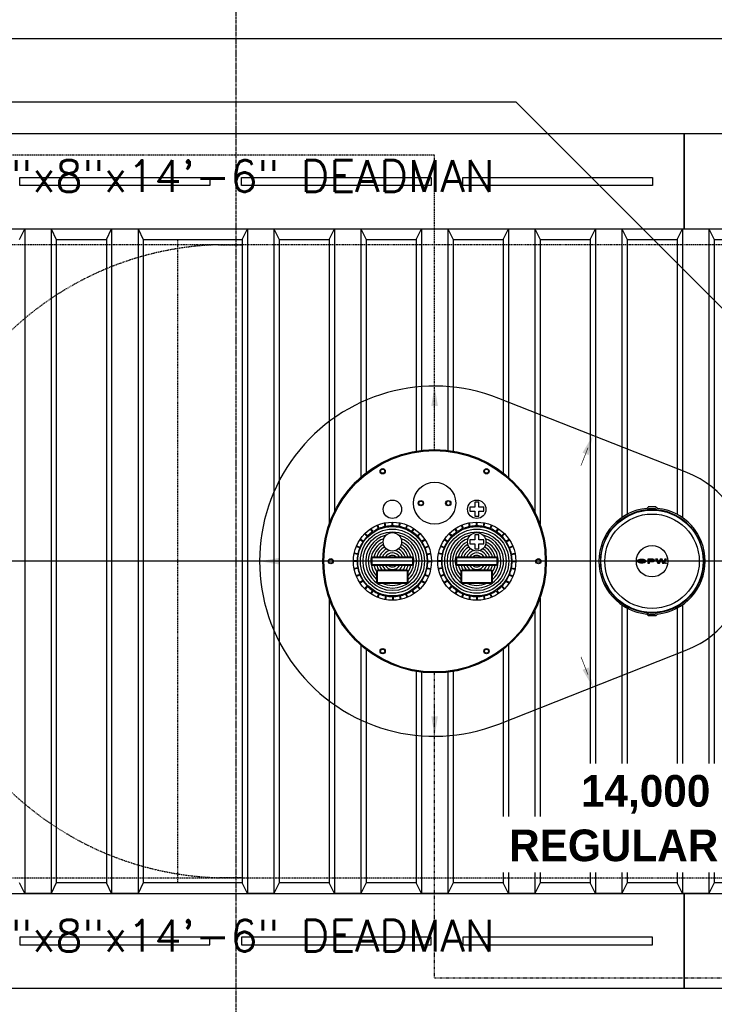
# Model space of a CAD drawing. Extents: x -285 to 5863, y 308 to 3178.
# Tile 592 of 622: x 5091 to 5223, y 1314 to 1501. Entities that reach past the tile are written whole.
import ezdxf
from ezdxf.enums import TextEntityAlignment as Align

# ---------------------------------------------------------------- set-up
doc = ezdxf.new("R2010")
doc.units = 0
doc.header["$MEASUREMENT"] = 0
doc.header["$PDSIZE"] = 1
for name, pattern in [('CENTER1', [0.6625, 0.5, -0.075, 0.0125, -0.075]), ('HIDDEN3', [0.1875, 0.125, -0.0625]), ('VAPOR', [0.375, 0.25, -0.125]), ('VENT', [0.04, 0.02, -0.02])]:
    doc.linetypes.add(name, pattern=pattern)
doc.layers.get('DEFPOINTS').update_dxf_attribs({"linetype": 'CONTINUOUS'})
for name, color, linetype in [('DIM', 3, 'CONTINUOUS'), ('MULTI-PORT-MANHOLE', 2, 'CONTINUOUS'), ('MULTI-PORT-MANHOLE-HATCH', 252, 'CONTINUOUS'), ('PIPING-PRODUCT-REGULAR', 4, 'CONTINUOUS'), ('PIPING-VAPOR', 3, 'VAPOR'), ('PIPING-VENT', 3, 'VENT'), ('TANK-ANCHOR', 4, 'CONTINUOUS'), ('TANK-DESCRIPTION', 3, 'CONTINUOUS'), ('TANK-MANHOLE-COVER-18', 2, 'CONTINUOUS'), ('TANK-MANHOLE-COVER-HATCH-18', 7, 'CONTINUOUS'), ('TANK-SLAB', 6, 'CONTINUOUS'), ('TANK-SLOPE', 3, 'CONTINUOUS'), ('TANK-UST', 5, 'CONTINUOUS'), ('TANK-UST-RIB', 7, 'CONTINUOUS'), ('TEXT', 3, 'CONTINUOUS')]:
    doc.layers.add(name, color=color, linetype=linetype)
doc.layers.add('FREEZE-LINES', color=8, linetype='CONTINUOUS', plot=False)
doc.styles.add('BOLD', font='bold', dxfattribs={"height": 7.2})
doc.styles.add('SIMPLEX', font='simplex')
doc.dimstyles.new('DIM64', dxfattribs={"dimscale": 64, "dimtxt": 0.09375, "dimasz": 0.09375, "dimexe": 0.0625, "dimexo": 0.0625, "dimgap": 0.046875, "dimtad": 1, "dimdec": 4, "dimzin": 3, "dimdsep": 46, "dimlunit": 4, "dimtxsty": 'SIMPLEX', "dimcen": 0, "dimclrd": 256, "dimclre": 256, "dimclrt": 256, "dimadec": 0, "dimazin": 0, "dimtfac": 1, "dimtdec": 4, "dimtmove": 0, "dimatfit": 3, "dimfxl": 1, "dimfrac": 2, "dimtolj": 1, "dimtzin": 0, "dimarcsym": 0})

# ---------------------------------------------------------------- blocks, each defined once
blk = doc.blocks.new('*D66')
at = {"layer": 'DEFPOINTS', "color": 0, "transparency": 16777216}
for p in [(5440.24, 1545.52), (4823.48, 1497.02), (5440.24, 1497.02)]:
    blk.add_point(p, dxfattribs=at)
at = {"layer": 'DIM', "lineweight": -2, "transparency": 16777216}
for p, q in [((4823.48, 1501.02), (4823.48, 1549.52)), ((5440.24, 1501.02), (5440.24, 1549.52)), ((4829.48, 1545.52), (5434.24, 1545.52))]:
    blk.add_line(p, q, dxfattribs=at)
at = {"layer": 'DIM', "transparency": 16777216}
for points in [[(4829.48, 1546.52), (4829.48, 1544.52), (4823.48, 1545.52)], [(5434.24, 1546.52), (5434.24, 1544.52), (5440.24, 1545.52)]]:
    blk.add_solid(points, dxfattribs=at)
at = {"layer": 'DIM', "transparency": 16777216, "insert": (5131.86, 1553.09), "char_height": 6, "attachment_point": 5, "style": 'SIMPLEX'}
blk.add_mtext('\\A1;51\'-4 3/4" (F.V. TANK SLAB)', dxfattribs=at)

msp = doc.modelspace()

# ---------------------------------------------------------------- hatches: boundary and pattern name
at = {"layer": 'TANK-MANHOLE-COVER-HATCH-18', "linetype": 'Continuous'}
h = msp.add_hatch(color=7, dxfattribs=at)
h.paths.add_polyline_path([(5209.45131, 1398.23085), (5209.38544, 1398.272), (5209.30722, 1398.30903), (5209.21803, 1398.34057), (5209.1206, 1398.36663), (5209.01632, 1398.38582), (5208.90791, 1398.39815), (5208.7954, 1398.40362), (5208.68288, 1398.40085), (5208.57311, 1398.3926), (5208.46609, 1398.37611), (5208.36455, 1398.35414), (5208.27125, 1398.32531), (5208.18756, 1398.29099), (5208.11621, 1398.25119), (5208.05585, 1398.20727), (5208.01057, 1398.16061), (5207.98691, 1398.12355), (5207.96942, 1398.0865), (5207.9612, 1398.03436), (5207.96944, 1397.98359), (5207.99278, 1397.93283), (5208.03121, 1397.88481), (5208.06737, 1397.85342), (5208.11629, 1397.81896), (5208.18765, 1397.77918), (5208.27136, 1397.74489), (5208.36467, 1397.71609), (5208.46621, 1397.69279), (5208.57324, 1397.67771), (5208.68301, 1397.66813), (5208.79553, 1397.66678), (5208.90804, 1397.67228), (5209.01644, 1397.68465), (5209.12072, 1397.70388), (5209.21814, 1397.72997), (5209.30732, 1397.76155), (5209.38553, 1397.79861), (5209.45138, 1397.83978), (5209.50352, 1397.88507), (5209.54193, 1397.93311), (5209.56525, 1397.98388), (5209.57347, 1398.03465), (5209.56523, 1398.08679), (5209.54189, 1398.13618), (5209.50346, 1398.1842)])
h.paths.add_polyline_path([(5209.21532, 1398.12515), (5209.23866, 1398.08124), (5209.2469, 1398.03459), (5209.23867, 1397.98931), (5209.21536, 1397.9454), (5209.17557, 1397.90422), (5209.12206, 1397.86717), (5209.05621, 1397.8356), (5208.98074, 1397.81226), (5208.89842, 1397.7944), (5208.81197, 1397.78616), (5208.72278, 1397.78614), (5208.63634, 1397.79436), (5208.55401, 1397.81218), (5208.47853, 1397.83549), (5208.41267, 1397.86704), (5208.36052, 1397.90408), (5208.32072, 1397.94523), (5208.29601, 1397.98914), (5208.28777, 1398.03442), (5208.29599, 1398.08107), (5208.32069, 1398.12499), (5208.36047, 1398.16616), (5208.4126, 1398.20321), (5208.47846, 1398.23341), (5208.55393, 1398.25813), (5208.63625, 1398.27461), (5208.72269, 1398.28286), (5208.81188, 1398.28287), (5208.89833, 1398.27465), (5208.98066, 1398.2582), (5209.05613, 1398.23352), (5209.122, 1398.20334), (5209.17552, 1398.1663)], flags=16)
h = msp.add_hatch(color=7, dxfattribs=at)
h.paths.add_polyline_path([(5210.973, 1398.36971), (5210.89615, 1398.3889), (5210.81382, 1398.39986), (5210.72875, 1398.40396), (5209.91918, 1398.40382), (5209.91932, 1397.66698), (5210.26372, 1397.66704), (5210.26367, 1397.95107), (5210.72883, 1397.95116), (5210.8139, 1397.95529), (5210.89623, 1397.96628), (5210.97307, 1397.98413), (5211.04167, 1398.01022), (5211.09929, 1398.04041), (5211.14457, 1398.0761), (5211.17475, 1398.11589), (5211.19121, 1398.15706), (5211.1912, 1398.19823), (5211.17473, 1398.23939), (5211.14453, 1398.2778), (5211.09924, 1398.31347), (5211.04161, 1398.34502)])
h.paths.add_polyline_path([(5210.26361, 1398.28862), (5210.72877, 1398.2887), (5210.78777, 1398.2846), (5210.84266, 1398.27363), (5210.88932, 1398.2558), (5210.92637, 1398.23248), (5210.94833, 1398.20642), (5210.95657, 1398.1776), (5210.94834, 1398.14879), (5210.92639, 1398.12134), (5210.88935, 1398.09801), (5210.8427, 1398.08153), (5210.78781, 1398.06917), (5210.72881, 1398.06642), (5210.26365, 1398.06633)], flags=16)
for points in [[(5211.74551, 1398.40415), (5211.38463, 1398.40408), (5211.85267, 1397.66733), (5212.16003, 1397.66738), (5212.43573, 1398.22726), (5212.71163, 1397.66748), (5213.01899, 1397.66754), (5213.48676, 1398.40446), (5213.12589, 1398.4044), (5212.8694, 1397.84314), (5212.61545, 1398.4043), (5212.25595, 1398.40424), (5212.0022, 1397.84299)], [(5213.25637, 1397.66346, 1), (5213.40731, 1397.66349, 1)]]:
    msp.add_hatch(color=7, dxfattribs=at).paths.add_polyline_path(points)

# ---------------------------------------------------------------- linework, layer by layer
at = {"layer": 'FREEZE-LINES', "color": 8, "linetype": 'CENTER1'}
msp.add_line((5131.857, 1128.01471), (5131.857, 1668.01471), dxfattribs=at)
at = {"layer": 'FREEZE-LINES', "linetype": 'Continuous'}
msp.add_line((5653.857, 1398.01839), (4609.857, 1398.01839), dxfattribs=at)
at = {"layer": 'MULTI-PORT-MANHOLE', "color": 1}
for p, q in [((5157.70311, 1403.55664), (5157.31246, 1404.14129)), ((5157.80704, 1403.62609), (5157.41639, 1404.21074)), ((5158.85612, 1404.18683), (5158.58703, 1404.83646)), ((5158.9716, 1404.23466), (5158.70252, 1404.88429)), ((5160.10992, 1404.57997), (5159.97274, 1405.26961)), ((5160.23251, 1404.60435), (5160.09534, 1405.294)), ((5161.41632, 1404.72095), (5161.41632, 1405.4241)), ((5161.54132, 1404.72095), (5161.54132, 1405.4241)), ((5162.72512, 1404.60435), (5162.8623, 1405.294)), ((5162.84772, 1404.57997), (5162.9849, 1405.26961)), ((5163.98603, 1404.23466), (5164.25512, 1404.88429)), ((5164.10152, 1404.18683), (5164.3706, 1404.83646)), ((5165.15059, 1403.62609), (5165.54124, 1404.21074)), ((5165.25453, 1403.55664), (5165.64518, 1404.14129)), ((5173.70311, 1403.55664), (5173.31246, 1404.14129)), ((5173.80704, 1403.62609), (5173.41639, 1404.21074)), ((5174.85612, 1404.18683), (5174.58703, 1404.83646)), ((5174.9716, 1404.23466), (5174.70252, 1404.88429)), ((5176.10992, 1404.57997), (5175.97274, 1405.26961)), ((5176.23251, 1404.60435), (5176.09534, 1405.294)), ((5177.41632, 1404.72095), (5177.41632, 1405.4241)), ((5177.54132, 1404.72095), (5177.54132, 1405.4241)), ((5178.72512, 1404.60435), (5178.8623, 1405.294)), ((5178.84772, 1404.57997), (5178.9849, 1405.26961)), ((5179.98603, 1404.23466), (5180.25512, 1404.88429)), ((5180.10152, 1404.18683), (5180.3706, 1404.83646)), ((5181.15059, 1403.62609), (5181.54124, 1404.21074)), ((5181.25453, 1403.55664), (5181.64518, 1404.14129)), ((5155.87112, 1401.69017), (5155.28647, 1402.08082)), ((5155.94057, 1401.7941), (5155.35592, 1402.18475)), ((5156.6952, 1402.71362), (5156.198, 1403.21083)), ((5156.78359, 1402.80201), (5156.28638, 1403.29921)), ((5166.17405, 1402.80201), (5166.67125, 1403.29921)), ((5166.26244, 1402.71362), (5166.75964, 1403.21083)), ((5167.01707, 1401.7941), (5167.60172, 1402.18475)), ((5167.08651, 1401.69017), (5167.67116, 1402.08082)), ((5171.87112, 1401.69017), (5171.28647, 1402.08082)), ((5171.94057, 1401.7941), (5171.35592, 1402.18475)), ((5172.6952, 1402.71362), (5172.198, 1403.21083)), ((5172.78359, 1402.80201), (5172.28638, 1403.29921)), ((5182.17405, 1402.80201), (5182.67125, 1403.29921)), ((5182.26244, 1402.71362), (5182.75964, 1403.21083)), ((5183.01707, 1401.7941), (5183.60172, 1402.18475)), ((5183.08651, 1401.69017), (5183.67116, 1402.08082)), ((5155.26255, 1400.52561), (5154.61292, 1400.79469)), ((5155.31038, 1400.64109), (5154.66075, 1400.91018)), ((5167.64726, 1400.64109), (5168.29688, 1400.91018)), ((5167.69509, 1400.52561), (5168.34472, 1400.79469)), ((5171.26255, 1400.52561), (5170.61292, 1400.79469)), ((5171.31038, 1400.64109), (5170.66075, 1400.91018)), ((5183.64726, 1400.64109), (5184.29688, 1400.91018)), ((5183.69509, 1400.52561), (5184.34472, 1400.79469)), ((5154.77626, 1398.08089), (5154.07311, 1398.08089)), ((5154.89286, 1399.2647), (5154.20321, 1399.40187)), ((5154.91724, 1399.38729), (5154.2276, 1399.52447)), ((5168.04039, 1399.38729), (5168.73004, 1399.52447)), ((5168.06478, 1399.2647), (5168.75442, 1399.40187)), ((5168.18138, 1398.08089), (5168.88453, 1398.08089)), ((5170.77626, 1398.08089), (5170.07311, 1398.08089)), ((5170.89286, 1399.2647), (5170.20321, 1399.40187)), ((5170.91724, 1399.38729), (5170.2276, 1399.52447)), ((5184.04039, 1399.38729), (5184.73004, 1399.52447)), ((5184.06478, 1399.2647), (5184.75442, 1399.40187)), ((5184.18138, 1398.08089), (5184.88453, 1398.08089)), ((5154.77626, 1397.95589), (5154.07311, 1397.95589)), ((5154.89286, 1396.77209), (5154.20321, 1396.63491)), ((5154.91724, 1396.64949), (5154.2276, 1396.51231)), ((5168.04039, 1396.64949), (5168.73004, 1396.51231)), ((5168.06478, 1396.77209), (5168.75442, 1396.63491)), ((5168.18138, 1397.95589), (5168.88453, 1397.95589)), ((5170.77626, 1397.95589), (5170.07311, 1397.95589)), ((5170.89286, 1396.77209), (5170.20321, 1396.63491)), ((5170.91724, 1396.64949), (5170.2276, 1396.51231)), ((5184.04039, 1396.64949), (5184.73004, 1396.51231)), ((5184.06478, 1396.77209), (5184.75442, 1396.63491)), ((5184.18138, 1397.95589), (5184.88453, 1397.95589)), ((5155.26255, 1395.51118), (5154.61292, 1395.24209)), ((5155.31038, 1395.39569), (5154.66075, 1395.12661)), ((5155.87112, 1394.34662), (5155.28647, 1393.95597)), ((5167.08651, 1394.34662), (5167.67116, 1393.95597)), ((5167.64726, 1395.39569), (5168.29688, 1395.12661)), ((5167.69509, 1395.51118), (5168.34472, 1395.24209)), ((5171.26255, 1395.51118), (5170.61292, 1395.24209)), ((5171.31038, 1395.39569), (5170.66075, 1395.12661)), ((5171.87112, 1394.34662), (5171.28647, 1393.95597)), ((5183.08651, 1394.34662), (5183.67116, 1393.95597)), ((5183.64726, 1395.39569), (5184.29688, 1395.12661)), ((5183.69509, 1395.51118), (5184.34472, 1395.24209)), ((5155.94057, 1394.24268), (5155.35592, 1393.85203)), ((5156.6952, 1393.32316), (5156.198, 1392.82596)), ((5156.78359, 1393.23477), (5156.28638, 1392.73757)), ((5157.70311, 1392.48014), (5157.31246, 1391.89549)), ((5165.25453, 1392.48014), (5165.64518, 1391.89549)), ((5166.17405, 1393.23477), (5166.67125, 1392.73757)), ((5166.26244, 1393.32316), (5166.75964, 1392.82596)), ((5167.01707, 1394.24268), (5167.60172, 1393.85203)), ((5171.94057, 1394.24268), (5171.35592, 1393.85203)), ((5172.6952, 1393.32316), (5172.198, 1392.82596)), ((5172.78359, 1393.23477), (5172.28638, 1392.73757)), ((5173.70311, 1392.48014), (5173.31246, 1391.89549)), ((5181.25453, 1392.48014), (5181.64518, 1391.89549)), ((5182.17405, 1393.23477), (5182.67125, 1392.73757)), ((5182.26244, 1393.32316), (5182.75964, 1392.82596)), ((5183.01707, 1394.24268), (5183.60172, 1393.85203)), ((5157.80704, 1392.4107), (5157.41639, 1391.82605)), ((5158.85612, 1391.84995), (5158.58703, 1391.20033)), ((5158.9716, 1391.80212), (5158.70252, 1391.15249)), ((5160.1866, 1391.45682), (5160.04943, 1390.76717)), ((5160.3092, 1391.43243), (5160.17202, 1390.74279)), ((5161.49301, 1391.31583), (5161.49301, 1390.61268)), ((5161.61801, 1391.31583), (5161.61801, 1390.61268)), ((5162.80181, 1391.43243), (5162.93899, 1390.74279)), ((5162.92441, 1391.45682), (5163.06159, 1390.76717)), ((5163.98603, 1391.80212), (5164.25512, 1391.15249)), ((5164.10152, 1391.84995), (5164.3706, 1391.20033)), ((5165.15059, 1392.4107), (5165.54124, 1391.82605)), ((5173.80704, 1392.4107), (5173.41639, 1391.82605)), ((5174.85612, 1391.84995), (5174.58703, 1391.20033)), ((5174.9716, 1391.80212), (5174.70252, 1391.15249)), ((5176.10992, 1391.45682), (5175.97274, 1390.76717)), ((5176.23251, 1391.43243), (5176.09534, 1390.74279)), ((5177.41632, 1391.31583), (5177.41632, 1390.61268)), ((5177.54132, 1391.31583), (5177.54132, 1390.61268)), ((5178.72512, 1391.43243), (5178.8623, 1390.74279)), ((5178.84772, 1391.45682), (5178.9849, 1390.76717)), ((5179.98603, 1391.80212), (5180.25512, 1391.15249)), ((5180.10152, 1391.84995), (5180.3706, 1391.20033)), ((5181.15059, 1392.4107), (5181.54124, 1391.82605))]:
    msp.add_line(p, q, dxfattribs=at)
for points in [[(5160.06808, 1415.06827), (5159.85157, 1414.69327), (5159.41856, 1414.69327), (5159.20206, 1415.06827), (5159.41856, 1415.44327), (5159.85157, 1415.44327)], [(5179.53907, 1414.69327), (5179.10606, 1414.69327), (5178.88956, 1415.06827), (5179.10606, 1415.44327), (5179.53907, 1415.44327), (5179.75558, 1415.06827)], [(5167.09974, 1409.39339), (5167.31625, 1409.01839), (5167.09974, 1408.64339), (5166.66673, 1408.64339), (5166.45023, 1409.01839), (5166.66673, 1409.39339)], [(5171.85789, 1409.39339), (5171.64139, 1409.01839), (5171.85789, 1408.64339), (5172.2909, 1408.64339), (5172.50741, 1409.01839), (5172.2909, 1409.39339)], [(5150.00782, 1398.39339), (5150.22433, 1398.01839), (5150.00782, 1397.64339), (5149.57481, 1397.64339), (5149.35831, 1398.01839), (5149.57481, 1398.39339)], [(5188.94981, 1397.64339), (5188.73331, 1398.01839), (5188.94981, 1398.39339), (5189.38282, 1398.39339), (5189.59933, 1398.01839), (5189.38282, 1397.64339)], [(5159.41856, 1381.34352), (5159.85157, 1381.34352), (5160.06808, 1380.96852), (5159.85157, 1380.59352), (5159.41856, 1380.59352), (5159.20206, 1380.96852)], [(5178.88956, 1380.96852), (5179.10606, 1381.34352), (5179.53907, 1381.34352), (5179.75558, 1380.96852), (5179.53907, 1380.59352), (5179.10606, 1380.59352)]]:
    msp.add_lwpolyline(points, close=True, dxfattribs=at)
at = {"layer": 'MULTI-PORT-MANHOLE', "color": 2}
for points in [[(5177.85382, 1406.53584), (5177.85382, 1407.49035), (5178.80832, 1407.49035), (5178.80832, 1408.24035), (5177.85382, 1408.24035), (5177.85382, 1409.19485), (5177.10382, 1409.19485), (5177.10382, 1408.24035), (5176.14931, 1408.24035), (5176.14931, 1407.49035), (5177.10382, 1407.49035), (5177.10382, 1406.53584)], [(5177.85382, 1400.36006), (5177.85382, 1401.31457), (5178.80832, 1401.31457), (5178.80832, 1402.06457), (5177.85382, 1402.06457), (5177.85382, 1403.01907), (5177.10382, 1403.01907), (5177.10382, 1402.06457), (5176.14931, 1402.06457), (5176.14931, 1401.31457), (5177.10382, 1401.31457), (5177.10382, 1400.36006)]]:
    msp.add_lwpolyline(points, close=True, dxfattribs=at)
for points in [[(5165.47882, 1398.51839, 0.414213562), (5165.22882, 1398.76839), (5157.72882, 1398.76839, 0.414213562), (5157.47882, 1398.51839), (5157.47882, 1397.51839, 0.414213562), (5157.72882, 1397.26839), (5165.22882, 1397.26839, 0.414213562), (5165.47882, 1397.51839)], [(5181.47882, 1398.51839, 0.414213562), (5181.22882, 1398.76839), (5173.72882, 1398.76839, 0.414213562), (5173.47882, 1398.51839), (5173.47882, 1397.51839, 0.414213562), (5173.72882, 1397.26839), (5181.22882, 1397.26839, 0.414213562), (5181.47882, 1397.51839)], [(5164.47882, 1396.1005, 0.414213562), (5164.22882, 1396.3505), (5158.72882, 1396.3505, 0.414213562), (5158.47882, 1396.1005), (5158.47882, 1394.1005, 0.414213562), (5158.72882, 1393.8505), (5164.22882, 1393.8505, 0.414213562), (5164.47882, 1394.1005)], [(5180.47882, 1396.1005, 0.414213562), (5180.22882, 1396.3505), (5174.72882, 1396.3505, 0.414213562), (5174.47882, 1396.1005), (5174.47882, 1394.1005, 0.414213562), (5174.72882, 1393.8505), (5180.22882, 1393.8505, 0.414213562), (5180.47882, 1394.1005)]]:
    msp.add_lwpolyline(points, format="xyb", close=True, dxfattribs=at)
at = {"layer": 'MULTI-PORT-MANHOLE', "color": 1}
for points in [[(5165.35382, 1398.51839, 0.414213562), (5165.22882, 1398.64339), (5157.72882, 1398.64339, 0.414213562), (5157.60382, 1398.51839), (5157.60382, 1397.51839, 0.414213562), (5157.72882, 1397.39339), (5165.22882, 1397.39339, 0.414213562), (5165.35382, 1397.51839)], [(5181.35382, 1398.51839, 0.414213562), (5181.22882, 1398.64339), (5173.72882, 1398.64339, 0.414213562), (5173.60382, 1398.51839), (5173.60382, 1397.51839, 0.414213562), (5173.72882, 1397.39339), (5181.22882, 1397.39339, 0.414213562), (5181.35382, 1397.51839)], [(5164.35382, 1396.1005, 0.414213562), (5164.22882, 1396.2255), (5158.72882, 1396.2255, 0.414213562), (5158.60382, 1396.1005), (5158.60382, 1394.1005, 0.414213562), (5158.72882, 1393.9755), (5164.22882, 1393.9755, 0.414213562), (5164.35382, 1394.1005)], [(5180.35382, 1396.1005, 0.414213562), (5180.22882, 1396.2255), (5174.72882, 1396.2255, 0.414213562), (5174.60382, 1396.1005), (5174.60382, 1394.1005, 0.414213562), (5174.72882, 1393.9755), (5180.22882, 1393.9755, 0.414213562), (5180.35382, 1394.1005)]]:
    msp.add_lwpolyline(points, format="xyb", close=True, dxfattribs=at)
at = {"layer": 'MULTI-PORT-MANHOLE', "color": 4}
msp.add_circle((5169.47882, 1398.01839), 21.1875, dxfattribs=at)
at = {"layer": 'MULTI-PORT-MANHOLE', "color": 1}
msp.add_circle((5169.47882, 1398.01839), 21, dxfattribs=at)
at = {"layer": 'MULTI-PORT-MANHOLE', "color": 2}
for centre, radius in [((5159.63507, 1415.06827), 0.5), ((5179.32257, 1415.06827), 0.5), ((5169.47882, 1409.01839), 4), ((5161.47882, 1407.86535), 1.75), ((5166.88324, 1409.01839), 0.5), ((5172.0744, 1409.01839), 0.5), ((5177.47882, 1407.86535), 1.75), ((5161.47882, 1398.01839), 7.40597), ((5161.47882, 1398.01839), 6.57785), ((5177.47882, 1398.01839), 7.40597), ((5177.47882, 1398.01839), 6.57785), ((5161.47882, 1401.68957), 1.75), ((5177.47882, 1401.68957), 1.75), ((5149.79132, 1398.01839), 0.5), ((5189.16632, 1398.01839), 0.5), ((5159.63507, 1380.96852), 0.5), ((5179.32257, 1380.96852), 0.5)]:
    msp.add_circle(centre, radius, dxfattribs=at)
at = {"layer": 'MULTI-PORT-MANHOLE', "color": 1}
for centre, start, end in [((5161.47882, 1398.01839), 113.0342562, 123.2157438), ((5161.47882, 1398.01839), 101.7842562, 111.9657438), ((5161.47882, 1398.01839), 90.5342562, 100.7157438), ((5161.47882, 1398.01839), 79.2842562, 89.4657438), ((5161.47882, 1398.01839), 68.0342562, 78.2157438), ((5161.47882, 1398.01839), 56.7842562, 66.9657438), ((5177.47882, 1398.01839), 113.0342562, 123.2157438), ((5177.47882, 1398.01839), 101.7842562, 111.9657438), ((5177.47882, 1398.01839), 90.5342562, 100.7157438), ((5177.47882, 1398.01839), 79.2842562, 89.4657438), ((5177.47882, 1398.01839), 68.0342562, 78.2157438), ((5177.47882, 1398.01839), 56.7842562, 66.9657438), ((5161.47882, 1398.01839), 135.5342562, 145.7157438), ((5161.47882, 1398.01839), 124.2842562, 134.4657438), ((5161.47882, 1398.01839), 45.5342562, 55.7157438), ((5161.47882, 1398.01839), 34.2842562, 44.4657438), ((5177.47882, 1398.01839), 135.5342562, 145.7157438), ((5177.47882, 1398.01839), 124.2842562, 134.4657438), ((5177.47882, 1398.01839), 45.5342562, 55.7157438), ((5177.47882, 1398.01839), 34.2842562, 44.4657438), ((5161.47882, 1398.01839), 158.0342562, 168.2157438), ((5161.47882, 1398.01839), 146.7842562, 156.9657438), ((5161.47882, 1398.01839), 23.0342562, 33.2157438), ((5161.47882, 1398.01839), 11.7842562, 21.9657438), ((5177.47882, 1398.01839), 158.0342562, 168.2157438), ((5177.47882, 1398.01839), 146.7842562, 156.9657438), ((5177.47882, 1398.01839), 23.0342562, 33.2157438), ((5177.47882, 1398.01839), 11.7842562, 21.9657438), ((5161.47882, 1398.01839), 169.2842562, 179.4657438), ((5161.47882, 1398.01839), 0.5342562, 10.7157438), ((5177.47882, 1398.01839), 169.2842562, 179.4657438), ((5177.47882, 1398.01839), 0.5342562, 10.7157438), ((5161.47882, 1398.01839), 180.5342562, 190.7157438), ((5161.47882, 1398.01839), 191.7842562, 201.9657438), ((5161.47882, 1398.01839), 338.0342562, 348.2157438), ((5161.47882, 1398.01839), 349.2842562, 359.4657438), ((5177.47882, 1398.01839), 180.5342562, 190.7157438), ((5177.47882, 1398.01839), 191.7842562, 201.9657438), ((5177.47882, 1398.01839), 338.0342562, 348.2157438), ((5177.47882, 1398.01839), 349.2842562, 359.4657438), ((5161.47882, 1398.01839), 203.0342562, 213.2157438), ((5161.47882, 1398.01839), 326.7842562, 336.9657438), ((5177.47882, 1398.01839), 203.0342562, 213.2157438), ((5177.47882, 1398.01839), 326.7842562, 336.9657438), ((5161.47882, 1398.01839), 214.2842562, 224.4657438), ((5161.47882, 1398.01839), 225.5342562, 235.7157438), ((5161.47882, 1398.01839), 304.2842562, 314.4657438), ((5161.47882, 1398.01839), 315.5342562, 325.7157438), ((5177.47882, 1398.01839), 214.2842562, 224.4657438), ((5177.47882, 1398.01839), 225.5342562, 235.7157438), ((5177.47882, 1398.01839), 304.2842562, 314.4657438), ((5177.47882, 1398.01839), 315.5342562, 325.7157438), ((5161.47882, 1398.01839), 236.7842562, 246.9657438), ((5161.47882, 1398.01839), 248.0342562, 258.2157438), ((5161.47882, 1398.01839), 259.2842562, 269.4657438), ((5161.47882, 1398.01839), 270.5342562, 280.7157438), ((5161.47882, 1398.01839), 281.7842562, 291.9657438), ((5161.47882, 1398.01839), 293.0342562, 303.2157438), ((5177.47882, 1398.01839), 236.7842562, 246.9657438), ((5177.47882, 1398.01839), 248.0342562, 258.2157438), ((5177.47882, 1398.01839), 259.2842562, 269.4657438), ((5177.47882, 1398.01839), 270.5342562, 280.7157438), ((5177.47882, 1398.01839), 281.7842562, 291.9657438), ((5177.47882, 1398.01839), 293.0342562, 303.2157438)]:
    msp.add_arc(centre, 6.70285, start, end, dxfattribs=at)
at = {"layer": 'MULTI-PORT-MANHOLE-HATCH'}
for centre, radius in [((5161.47882, 1398.01839), 6.07785), ((5177.47882, 1398.01839), 6.07785), ((5161.47882, 1398.01839), 5.57785), ((5177.47882, 1398.01839), 5.57785)]:
    msp.add_circle(centre, radius, dxfattribs=at)
for centre, radius, start, end in [((5161.47882, 1398.01839), 5.07785, 103.8486311, 76.1513689), ((5161.47882, 1398.01839), 4.57785, 111.0377279, 229.0553475), ((5161.47882, 1398.01839), 4.57785, 310.9446525, 68.9622721), ((5177.47882, 1398.01839), 5.07785, 103.8486311, 76.1513689), ((5177.47882, 1398.01839), 4.57785, 111.0377279, 229.0553475), ((5177.47882, 1398.01839), 4.57785, 310.9446525, 68.9622721), ((5161.47882, 1398.01839), 4.07785, 115.4128434, 222.6351195), ((5161.47882, 1398.01839), 3.57785, 117.9015552, 167.8997293), ((5161.47882, 1398.01839), 3.07785, 118.3502958, 165.8963552), ((5161.47882, 1398.01839), 2.57785, 115.6634916, 163.0857418), ((5161.47882, 1398.01839), 2.07785, 105.0573843, 158.8414329), ((5161.47882, 1398.01839), 2.07785, 21.1585671, 74.9426157), ((5161.47882, 1398.01839), 2.57785, 16.9142582, 64.3365084), ((5161.47882, 1398.01839), 3.07785, 14.1036448, 61.6497042), ((5161.47882, 1398.01839), 3.57785, 12.1002707, 62.0984448), ((5161.47882, 1398.01839), 4.07785, 317.3648805, 64.5871566), ((5177.47882, 1398.01839), 4.07785, 115.4128434, 222.6351195), ((5177.47882, 1398.01839), 3.57785, 117.9015552, 167.8997293), ((5177.47882, 1398.01839), 3.07785, 118.3502958, 165.8963552), ((5177.47882, 1398.01839), 2.57785, 115.6634916, 163.0857418), ((5177.47882, 1398.01839), 2.07785, 105.0573843, 158.8414329), ((5177.47882, 1398.01839), 2.07785, 21.1585671, 74.9426157), ((5177.47882, 1398.01839), 2.57785, 16.9142582, 64.3365084), ((5177.47882, 1398.01839), 3.07785, 14.1036448, 61.6497042), ((5177.47882, 1398.01839), 3.57785, 12.1002707, 62.0984448), ((5177.47882, 1398.01839), 4.07785, 317.3648805, 64.5871566), ((5161.47882, 1398.01839), 1.57785, 28.3808902, 151.6191098), ((5161.47882, 1398.01839), 1.07785, 44.0934426, 135.9065574), ((5177.47882, 1398.01839), 1.57785, 28.3808902, 151.6191098), ((5177.47882, 1398.01839), 1.07785, 44.0934426, 135.9065574), ((5161.47882, 1398.01839), 3.57785, 192.1002707, 213.0187034), ((5161.47882, 1398.01839), 3.07785, 194.1036448, 212.8132572), ((5161.47882, 1398.01839), 2.57785, 196.9142582, 220.316564), ((5161.47882, 1398.01839), 2.07785, 201.1585671, 233.3889609), ((5161.47882, 1398.01839), 1.57785, 208.3808902, 331.6191098), ((5161.47882, 1398.01839), 1.07785, 224.0934426, 315.9065574), ((5161.47882, 1398.01839), 2.07785, 306.6110391, 338.8414329), ((5161.47882, 1398.01839), 2.57785, 319.683436, 343.0857418), ((5161.47882, 1398.01839), 3.07785, 327.1867428, 345.8963552), ((5161.47882, 1398.01839), 3.57785, 326.9812966, 347.8997293), ((5177.47882, 1398.01839), 3.57785, 192.1002707, 213.0187034), ((5177.47882, 1398.01839), 3.07785, 194.1036448, 212.8132572), ((5177.47882, 1398.01839), 2.57785, 196.9142582, 220.316564), ((5177.47882, 1398.01839), 2.07785, 201.1585671, 233.3889609), ((5177.47882, 1398.01839), 1.57785, 208.3808902, 331.6191098), ((5177.47882, 1398.01839), 1.07785, 224.0934426, 315.9065574), ((5177.47882, 1398.01839), 2.07785, 306.6110391, 338.8414329), ((5177.47882, 1398.01839), 2.57785, 319.683436, 343.0857418), ((5177.47882, 1398.01839), 3.07785, 327.1867428, 345.8963552), ((5177.47882, 1398.01839), 3.57785, 326.9812966, 347.8997293), ((5161.47882, 1398.01839), 4.57785, 245.5673762, 294.4326238), ((5177.47882, 1398.01839), 4.57785, 245.5673762, 294.4326238)]:
    msp.add_arc(centre, radius, start, end, dxfattribs=at)
at = {"layer": 'PIPING-PRODUCT-REGULAR'}
for p, q in [((5184.97959, 1485.01839), (4823.47882, 1485.01839)), ((5255.97061, 1414.02736), (5184.97959, 1485.01839))]:
    msp.add_line(p, q, dxfattribs=at)
at = {"layer": 'PIPING-VAPOR', "ltscale": 0.5}
for p, q in [((5169.47882, 1475.01839), (4823.47882, 1475.01839)), ((5169.47882, 1419.20589), (5169.47882, 1475.01839))]:
    msp.add_line(p, q, dxfattribs=at)
at = {"layer": 'PIPING-VENT', "ltscale": 3}
for q in [(5169.47882, 1376.83089), (5440.23519, 1319.01839)]:
    msp.add_line((5169.47882, 1319.01839), q, dxfattribs=at)
at = {"layer": 'TANK-ANCHOR'}
for points in [[(5216.83467, 1479.01839), (5042.83467, 1479.01839), (5042.83467, 1461.01839), (5216.83467, 1461.01839)], [(5390.83467, 1479.01839), (5216.83467, 1479.01839), (5216.83467, 1461.01839), (5390.83467, 1461.01839)], [(5216.83467, 1317.01993), (5042.83467, 1317.01993), (5042.83467, 1335.01993), (5216.83467, 1335.01993)], [(5390.83467, 1317.01993), (5216.83467, 1317.01993), (5216.83467, 1335.01993), (5390.83467, 1335.01993)]]:
    msp.add_lwpolyline(points, close=True, dxfattribs=at)
at = {"layer": 'TANK-ANCHOR', "color": 7}
for points in [[(5090.83467, 1469.26839), (5090.83467, 1470.76839), (5126.83467, 1470.76839), (5126.83467, 1469.26839)], [(5132.83467, 1469.26839), (5132.83467, 1470.76839), (5168.83467, 1470.76839), (5168.83467, 1469.26839)], [(5174.83467, 1469.26839), (5174.83467, 1470.76839), (5210.83467, 1470.76839), (5210.83467, 1469.26839)], [(5090.83467, 1326.76993), (5090.83467, 1325.26993), (5126.83467, 1325.26993), (5126.83467, 1326.76993)], [(5132.83467, 1326.76993), (5132.83467, 1325.26993), (5168.83467, 1325.26993), (5168.83467, 1326.76993)], [(5174.83467, 1326.76993), (5174.83467, 1325.26993), (5210.83467, 1325.26993), (5210.83467, 1326.76993)]]:
    msp.add_lwpolyline(points, close=True, dxfattribs=at)
at = {"layer": 'TANK-MANHOLE-COVER-18', "color": 1, "linetype": 'Continuous'}
msp.add_line((5210.07475, 1387.91243), (5209.81537, 1388.17309), dxfattribs=at)
at = {"layer": 'TANK-MANHOLE-COVER-18', "color": 4, "linetype": 'Continuous'}
msp.add_lwpolyline([(5211.43088, 1408.30549), (5210.02168, 1408.30523, 0.196009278), (5209.97799, 1408.28741), (5209.7217, 1408.0367, 0.904675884), (5209.7253, 1387.99972), (5209.98169, 1387.7491, 0.196009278), (5210.02539, 1387.73129), (5211.43458, 1387.73155, 0.196009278), (5211.47828, 1387.74937), (5211.73441, 1387.99993, 0.904814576), (5211.7308, 1408.03721), (5211.47458, 1408.28768, 0.196009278)], format="xyb", close=True, dxfattribs=at)
at = {"layer": 'TANK-MANHOLE-COVER-18', "color": 1, "linetype": 'Continuous'}
for points in [[(5211.62663, 1388.2625, 0.912362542), (5211.62312, 1407.7746), (5211.5869, 1407.69934, 0.044356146), (5209.86591, 1407.69891), (5209.83101, 1407.77428, 0.912362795), (5209.83452, 1388.26218), (5209.8694, 1388.33756, 0.044356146), (5211.59039, 1388.33775)], [(5209.89631, 1407.73049), (5209.8681, 1407.79203), (5210.10955, 1408.03357), (5211.34448, 1408.03379), (5211.58602, 1407.79234), (5211.5566, 1407.7309, 0.042658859)], [(5209.89981, 1388.30599), (5209.87162, 1388.24445), (5210.11316, 1388.00299), (5211.34809, 1388.00322), (5211.58954, 1388.24476), (5211.56009, 1388.30618, -0.042658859)]]:
    msp.add_lwpolyline(points, format="xyb", close=True, dxfattribs=at)
at = {"layer": 'TANK-MANHOLE-COVER-18', "color": 2, "linetype": 'Continuous'}
for radius in [9.70655, 8.9505, 2.98304]:
    msp.add_circle((5210.72882, 1398.01839), radius, dxfattribs=at)
at = {"layer": 'TANK-MANHOLE-COVER-HATCH-18', "color": 7, "linetype": 'Continuous'}
for points in [[(5209.57347, 1398.03465), (5209.56525, 1397.98388), (5209.54193, 1397.93311), (5209.50352, 1397.88507), (5209.45138, 1397.83978), (5209.38553, 1397.79861), (5209.30732, 1397.76155), (5209.21814, 1397.72997), (5209.12072, 1397.70388), (5209.01644, 1397.68465), (5208.90804, 1397.67228), (5208.79553, 1397.66678), (5208.68301, 1397.66813), (5208.57324, 1397.67771), (5208.46621, 1397.69279), (5208.36467, 1397.71609), (5208.27136, 1397.74489), (5208.18765, 1397.77918), (5208.11629, 1397.81896), (5208.06737, 1397.85342), (5208.03121, 1397.88481), (5207.99278, 1397.93283), (5207.96944, 1397.98359), (5207.9612, 1398.03436), (5207.96942, 1398.0865), (5207.98691, 1398.12355), (5208.01057, 1398.16061), (5208.05585, 1398.20727), (5208.11621, 1398.25119), (5208.18756, 1398.29099), (5208.27125, 1398.32531), (5208.36455, 1398.35414), (5208.46609, 1398.37611), (5208.57311, 1398.3926), (5208.68288, 1398.40085), (5208.7954, 1398.40362), (5208.90791, 1398.39815), (5209.01632, 1398.38582), (5209.1206, 1398.36663), (5209.21803, 1398.34057), (5209.30722, 1398.30903), (5209.38544, 1398.272), (5209.45131, 1398.23085), (5209.50346, 1398.1842), (5209.54189, 1398.13618), (5209.56523, 1398.08679)], [(5209.05613, 1398.23352), (5209.122, 1398.20334), (5209.17552, 1398.1663), (5209.21532, 1398.12515), (5209.23866, 1398.08124), (5209.2469, 1398.03459), (5209.23867, 1397.98931), (5209.21536, 1397.9454), (5209.17557, 1397.90422), (5209.12206, 1397.86717), (5209.05621, 1397.8356), (5208.98074, 1397.81226), (5208.89842, 1397.7944), (5208.81197, 1397.78616), (5208.72278, 1397.78614), (5208.63634, 1397.79436), (5208.55401, 1397.81218), (5208.47853, 1397.83549), (5208.41267, 1397.86704), (5208.36052, 1397.90408), (5208.32072, 1397.94523), (5208.29601, 1397.98914), (5208.28777, 1398.03442), (5208.29599, 1398.08107), (5208.32069, 1398.12499), (5208.36047, 1398.16616), (5208.4126, 1398.20321), (5208.47846, 1398.23341), (5208.55393, 1398.25813), (5208.63625, 1398.27461), (5208.72269, 1398.28286), (5208.81188, 1398.28287), (5208.89833, 1398.27465), (5208.98066, 1398.2582)], [(5210.973, 1398.36971), (5210.89615, 1398.3889), (5210.81382, 1398.39986), (5210.72875, 1398.40396), (5209.91918, 1398.40382), (5209.91932, 1397.66698), (5210.26372, 1397.66704), (5210.26367, 1397.95107), (5210.72883, 1397.95116), (5210.8139, 1397.95529), (5210.89623, 1397.96628), (5210.97307, 1397.98413), (5211.04167, 1398.01022), (5211.09929, 1398.04041), (5211.14457, 1398.0761), (5211.17475, 1398.11589), (5211.19121, 1398.15706), (5211.1912, 1398.19823), (5211.17473, 1398.23939), (5211.14453, 1398.2778), (5211.09924, 1398.31347), (5211.04161, 1398.34502)], [(5210.84266, 1398.27363), (5210.78777, 1398.2846), (5210.72877, 1398.2887), (5210.26361, 1398.28862), (5210.26365, 1398.06633), (5210.72881, 1398.06642), (5210.78781, 1398.06917), (5210.8427, 1398.08153), (5210.88935, 1398.09801), (5210.92639, 1398.12134), (5210.94834, 1398.14879), (5210.95657, 1398.1776), (5210.94833, 1398.20642), (5210.92637, 1398.23248), (5210.88932, 1398.2558)], [(5211.85267, 1397.66733), (5212.16003, 1397.66738), (5212.43573, 1398.22726), (5212.71163, 1397.66748), (5213.01899, 1397.66754), (5213.48676, 1398.40446), (5213.12589, 1398.4044), (5212.8694, 1397.84314), (5212.61545, 1398.4043), (5212.25595, 1398.40424), (5212.0022, 1397.84299), (5211.74551, 1398.40415), (5211.38463, 1398.40408)]]:
    msp.add_lwpolyline(points, close=True, dxfattribs=at)
msp.add_circle((5213.33184, 1397.66348), 0.07547, dxfattribs=at)
at = {"layer": 'TANK-SLAB'}
msp.add_lwpolyline([(5440.23519, 1299.01839), (5440.23519, 1497.01839), (4823.47882, 1497.01839), (4823.47882, 1299.01839)], close=True, dxfattribs=at)
at = {"layer": 'TANK-SLOPE'}
msp.add_lwpolyline([(5217.35129, 1381.20695, 0.680865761), (5217.35129, 1414.82983), (5181.6425, 1428.89646, 1.468718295), (5181.6425, 1367.14032)], format="xyb", close=True, dxfattribs=at)
at = {"layer": 'TANK-SLOPE', "const_width": 0.125}
for points in [[(5169.47882, 1428.70589), (5169.47882, 1425.0651)], [(5198.58061, 1419.53711), (5197.24621, 1416.14968)], [(5138.79132, 1398.01839), (5142.43211, 1398.01839)], [(5198.58061, 1376.50121), (5197.24621, 1379.88864)], [(5169.47882, 1367.33243), (5169.47882, 1370.97321)]]:
    msp.add_lwpolyline(points, dxfattribs=at)
at = {"layer": 'TANK-SLOPE'}
for points in [[(5168.85382, 1427.45589), (5169.47882, 1431.20589), (5170.10382, 1427.45589)], [(5197.54096, 1418.60317), (5199.49689, 1421.86314), (5198.70397, 1418.14503)], [(5140.04132, 1397.39339), (5136.29132, 1398.01839), (5140.04132, 1398.64339)], [(5197.54096, 1377.43515), (5199.49689, 1374.17517), (5198.70397, 1377.89329)], [(5168.85382, 1368.58243), (5169.47882, 1364.83243), (5170.10382, 1368.58243)]]:
    msp.add_solid(points, dxfattribs=at)
at = {"layer": 'TANK-UST', "color": 2, "linetype": 'HIDDEN3'}
msp.add_line((5120.72882, 1459.01839), (5120.72882, 1337.01839), dxfattribs=at)
at = {"layer": 'TANK-UST'}
for points in [[(5090.72882, 1459.01839), (5091.72882, 1461.01839), (5096.72882, 1461.01839), (5097.72882, 1459.01839), (5107.22882, 1459.01839), (5108.22882, 1461.01839), (5113.22882, 1461.01839), (5114.22882, 1459.01839), (5132.97882, 1459.01839), (5133.97882, 1461.01839), (5138.97882, 1461.01839), (5139.97882, 1459.01839), (5149.47882, 1459.01839), (5150.47882, 1461.01839), (5155.47882, 1461.01839), (5156.47882, 1459.01839), (5165.97882, 1459.01839), (5166.97882, 1461.01839), (5171.97882, 1461.01839), (5172.97882, 1459.01839), (5182.47882, 1459.01839), (5183.47882, 1461.01839), (5188.47882, 1461.01839), (5189.47882, 1459.01839), (5198.97882, 1459.01839), (5199.97882, 1461.01839), (5204.97882, 1461.01839), (5205.97882, 1459.01839), (5215.47882, 1459.01839), (5216.47882, 1461.01839), (5221.47882, 1461.01839), (5222.47882, 1459.01839), (5235.47882, 1459.01839)], [(5235.47882, 1337.01839), (5222.47882, 1337.01839), (5221.47882, 1335.01839), (5216.47882, 1335.01839), (5215.47882, 1337.01839), (5205.97882, 1337.01839), (5204.97882, 1335.01839), (5199.97882, 1335.01839), (5198.97882, 1337.01839), (5189.47882, 1337.01839), (5188.47882, 1335.01839), (5183.47882, 1335.01839), (5182.47882, 1337.01839), (5172.97882, 1337.01839), (5171.97882, 1335.01839), (5166.97882, 1335.01839), (5165.97882, 1337.01839), (5156.47882, 1337.01839), (5155.47882, 1335.01839), (5150.47882, 1335.01839), (5149.47882, 1337.01839), (5139.97882, 1337.01839), (5138.97882, 1335.01839), (5133.97882, 1335.01839), (5132.97882, 1337.01839), (5114.22882, 1337.01839), (5113.22882, 1335.01839), (5108.22882, 1335.01839), (5107.22882, 1337.01839), (5097.72882, 1337.01839), (5096.72882, 1335.01839), (5091.72882, 1335.01839), (5090.72882, 1337.01839)]]:
    msp.add_lwpolyline(points, dxfattribs=at)
at = {"layer": 'TANK-UST', "color": 2, "linetype": 'HIDDEN3'}
msp.add_lwpolyline([(4922.22882, 1458.01839), (4917.71627, 1458.01839, 0.9539575), (4917.71627, 1338.01839), (4922.22882, 1338.01839), (5017.47902, 1338.01839), (5116.49837, 1338.01839), (5341.49837, 1338.01839), (5345.99157, 1338.01839, 0.9539575), (5345.99157, 1458.01839), (5341.49837, 1458.01839), (5116.49837, 1458.01839), (5017.47902, 1458.01839)], format="xyb", close=True, dxfattribs=at)
msp.add_lwpolyline([(5132.97882, 1338.01839), (5128.46215, 1338.01839, -0.97023306), (5128.46215, 1458.01839), (5132.97882, 1458.01839)], format="xyb", dxfattribs=at)
at = {"layer": 'TANK-UST-RIB'}
for p, q in [((5091.72882, 1461.01839), (5091.72882, 1335.01839)), ((5096.72882, 1461.01839), (5096.72882, 1335.01839)), ((5108.22882, 1461.01839), (5108.22882, 1335.01839)), ((5113.22882, 1461.01839), (5113.22882, 1335.01839)), ((5133.97882, 1461.01839), (5133.97882, 1335.01839)), ((5138.97882, 1461.01839), (5138.97882, 1335.01839)), ((5150.47882, 1461.01839), (5150.47882, 1407.39443)), ((5155.47882, 1461.01839), (5155.47882, 1413.92154)), ((5166.97882, 1461.01839), (5166.97882, 1419.05788)), ((5171.97882, 1461.01839), (5171.97882, 1419.05788)), ((5183.47882, 1461.01839), (5183.47882, 1413.92154)), ((5188.47882, 1461.01839), (5188.47882, 1407.39443)), ((5199.97882, 1461.01839), (5199.97882, 1335.01839)), ((5204.97882, 1461.01839), (5204.97882, 1406.28388)), ((5216.47882, 1461.01839), (5216.47882, 1406.28388)), ((5221.47882, 1461.01839), (5221.47882, 1335.01839)), ((5097.72882, 1459.01839), (5097.72882, 1337.01839)), ((5107.22882, 1459.01839), (5107.22882, 1337.01839)), ((5114.22882, 1459.01839), (5114.22882, 1337.01839)), ((5132.97882, 1459.01839), (5132.97882, 1337.01839)), ((5139.97882, 1459.01839), (5139.97882, 1337.01839)), ((5149.47882, 1459.01839), (5149.47882, 1405.01197)), ((5156.47882, 1459.01839), (5156.47882, 1414.74891)), ((5165.97882, 1459.01839), (5165.97882, 1418.91481)), ((5172.97882, 1459.01839), (5172.97882, 1418.91481)), ((5182.47882, 1459.01839), (5182.47882, 1414.74891)), ((5189.47882, 1459.01839), (5189.47882, 1405.01197)), ((5198.97882, 1459.01839), (5198.97882, 1337.01839)), ((5205.97882, 1459.01839), (5205.97882, 1406.89635)), ((5215.47882, 1459.01839), (5215.47882, 1406.89635)), ((5222.47882, 1459.01839), (5222.47882, 1337.01839)), ((5149.47882, 1391.02481), (5149.47882, 1337.01839)), ((5189.47882, 1391.02481), (5189.47882, 1337.01839)), ((5204.97882, 1389.75291), (5204.97882, 1335.01839)), ((5205.97882, 1389.14043), (5205.97882, 1337.01839)), ((5215.47882, 1389.14043), (5215.47882, 1337.01839)), ((5216.47882, 1389.75291), (5216.47882, 1335.01839)), ((5150.47882, 1388.64235), (5150.47882, 1335.01839)), ((5188.47882, 1388.64235), (5188.47882, 1335.01839)), ((5155.47882, 1382.11524), (5155.47882, 1335.01839)), ((5156.47882, 1381.28788), (5156.47882, 1337.01839)), ((5182.47882, 1381.28788), (5182.47882, 1337.01839)), ((5183.47882, 1382.11524), (5183.47882, 1335.01839)), ((5165.97882, 1377.12198), (5165.97882, 1337.01839)), ((5166.97882, 1376.9789), (5166.97882, 1335.01839)), ((5171.97882, 1376.9789), (5171.97882, 1335.01839)), ((5172.97882, 1377.12198), (5172.97882, 1337.01839))]:
    msp.add_line(p, q, dxfattribs=at)

# ---------------------------------------------------------------- texts
at = {"layer": 'TEXT', "color": 3, "style": 'SIMPLEX'}
for p in [(5129.83467, 1471.01839), (5129.83467, 1327.01993)]:
    msp.add_text('18"x8"x14\'-6" DEADMAN', height=6, dxfattribs=at).set_placement(p, align=Align.MIDDLE)

# ---------------------------------------------------------------- dimensions: what is measured, and where the dimension line sits
at = {"layer": 'DIM'}
dim = msp.add_linear_dim(base=(5440.23519, 1545.51839), p1=(4823.47882, 1497.01839), p2=(5440.23519, 1497.01839), text='<> (F.V. TANK SLAB)', dimstyle='DIM64', dxfattribs=at)
dim.commit()
dim.dimension.update_dxf_attribs({"geometry": '*D66', "text_midpoint": (5131.857, 1553.08982)})

# ---------------------------------------------------------------- next in the draw order: wipeouts: each hides what was drawn before it
msp.add_wipeout([(5195.51453, 1348.12609), (5260.71253, 1348.12609), (5260.71253, 1359.61755), (5195.51453, 1359.61755)]).dxf.layer = 'TANK-DESCRIPTION'

# ---------------------------------------------------------------- next in the draw order: texts
at = {"layer": 'TANK-DESCRIPTION', "style": 'BOLD'}
msp.add_text(' 14,000 GALLON', height=6, dxfattribs=at).set_placement((5195.01453, 1351.48003))

# ---------------------------------------------------------------- next in the draw order: wipeouts: each hides what was drawn before it
msp.add_wipeout([(5181.50826, 1339.01681), (5272.10803, 1339.01681), (5272.10803, 1349.58003), (5181.50826, 1349.58003)]).dxf.layer = 'TANK-DESCRIPTION'

# ---------------------------------------------------------------- next in the draw order: texts
msp.add_text('REGULAR UNLEADED', height=6, dxfattribs=at).set_placement((5183.61904, 1341.15048))

doc.saveas('drawing.dxf')
